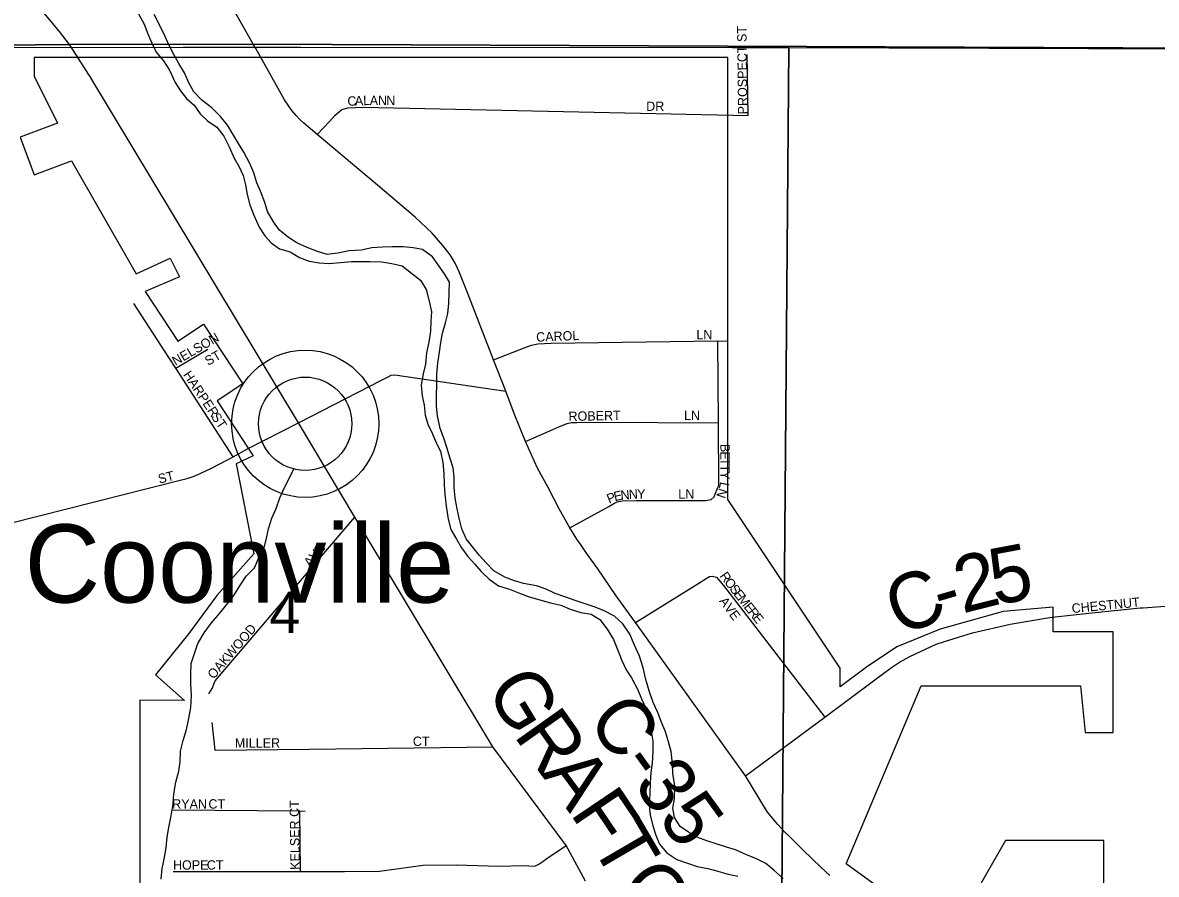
# Model space of a CAD drawing. Extents: x 1857828 to 2277390, y 930619 to 1324581.
# Drawn here: x 2077646 to 2083697, y 1216929 to 1221472 of the extents above; entities that cross this region are included whole.
import ezdxf

# ---------------------------------------------------------------- set-up
doc = ezdxf.new("R2010")
doc.units = 0
for name, color, linetype in [('GM_X_City_Street', 7, 'Continuous'), ('GM_X_City_Street_Text', 7, 'Continuous'), ('GM_X_Corporation', 7, 'Continuous'), ('GM_X_County_Road', 7, 'Continuous'), ('GM_X_County_Road_Text', 7, 'Continuous'), ('GM_X_Major_River', 7, 'Continuous'), ('GM_X_Minor_River', 7, 'Continuous'), ('GM_X_Section', 7, 'Continuous'), ('GM_X_Section_Text', 7, 'Continuous'), ('GM_X_Township', 7, 'Continuous'), ('GM_X_Township_Road', 7, 'Continuous'), ('GM_X_Township_Subdivision', 7, 'Continuous'), ('GM_X_Township_Subdivision_Text', 7, 'Continuous'), ('GM_X_Unincorporated', 7, 'Continuous'), ('GM_X_Unincorporated_Location', 7, 'Continuous'), ('GM_X_Unincorporated_Text', 7, 'Continuous')]:
    doc.layers.add(name, color=color, linetype=linetype)

msp = doc.modelspace()

# ---------------------------------------------------------------- linework, layer by layer
at = {"layer": 'GM_X_City_Street'}
for points in [[(2078009.5, 1221179), (2078009.1, 1221179.8), (2077998, 1221198.3), (2077931.3, 1221300.2), (2077896.6, 1221356.3), (2077842.5, 1221426.1), (2077284.2, 1222092.8), (2077253.9, 1222126.7), (2077239.8, 1222144.7), (2077229.8, 1222158.7), (2077219.6, 1222186.7), (2077213.2, 1222252.9), (2077202.8, 1222517.1), (2077194.6, 1222724.3), (2077192.6, 1222781), (2077192.3, 1222788.5), (2077197.8, 1222882.9), (2077199.4, 1223069.7), (2077201.8, 1223354.4), (2077204.6, 1223695.4), (2077205.8, 1223837.7), (2077206.6, 1223930), (2077208.3, 1224140.5)], [(2078886.5, 1221340.6), (2078876.9, 1221357.6), (2078542.6, 1221952.2), (2078510.2, 1222008.2), (2078490, 1222046.1), (2078469.8, 1222086.2), (2078451.5, 1222130.2), (2078439.2, 1222174.3), (2078429.8, 1222211.3), (2078418.8, 1222254.4), (2078404.2, 1222340.3), (2078393.9, 1222400.7), (2078333.6, 1222814.5), (2078287.1, 1223132.9), (2078265, 1223284.9), (2078257.1, 1223338.6), (2078237.5, 1223471.8), (2078192.3, 1223778.7), (2078174.2, 1223901.7), (2078148.9, 1224073.8)], [(2076443.5, 1221342.6), (2076980.3, 1221347.6), (2077896.6, 1221356.3)], [(2078426.8, 1219686.1), (2078239.7, 1219975)], [(2078463.2, 1219629.9), (2078634.6, 1219730.5)], [(2078769.7, 1219156.4), (2078463.2, 1219629.9), (2078426.8, 1219686), (2078426.8, 1219686.1)], [(2076319, 1218786.6), (2076648.5, 1218783.3), (2077032.6, 1218779.5), (2077412.8, 1218775.7), (2077456.1, 1218773.7), (2077488.9, 1218779.4), (2077579, 1218803), (2078486.7, 1219031.4), (2078524.8, 1219041.2), (2078560.9, 1219053.1), (2078593, 1219067), (2078657.2, 1219096.7), (2078769.7, 1219156.4), (2078845.8, 1219198.6)], [(2083116.5, 1218296.9), (2083140.3, 1218300.8), (2083336.5, 1218322.1), (2083610.7, 1218350), (2083626.5, 1218351), (2083768.8, 1218361)]]:
    msp.add_lwpolyline(points, dxfattribs=at)
at = {"layer": 'GM_X_Corporation'}
msp.add_lwpolyline([(2083410.7, 1215763.7), (2083417, 1217109.3), (2082891.8, 1217109.4), (2082591.5, 1216584.1), (2082041.3, 1216984.4), (2082441.7, 1217934.9), (2083292.1, 1217934.8), (2083317.1, 1217684.6), (2083467.2, 1217684.6), (2083467.3, 1218223), (2083146.7, 1218223.1), (2083146.7, 1218354.6), (2082879.9, 1218331.4), (2082542.4, 1218236.9), (2082312.8, 1218142.4), (2082150.7, 1218034.4), (2082009.2, 1217928.3), (2082009.2, 1218028.4), (2081409.1, 1218929), (2081409.5, 1221285.9), (2077707.4, 1221286.5), (2077707.4, 1221186.4), (2077832.4, 1220936.2), (2077632.3, 1220861.2), (2077707.3, 1220661.1), (2077907.4, 1220736.1), (2078251.1, 1220133.1), (2078432.7, 1220215.7), (2078482.7, 1220115.6), (2078299.8, 1220038.4), (2078473.7, 1219773.7), (2078611.6, 1219864.3), (2078821.5, 1219544.8), (2078683.5, 1219454.2), (2078875.5, 1219161.9), (2078784.7, 1219118.3), (2078879.3, 1218638.1), (2078681.9, 1218416.6), (2078533.7, 1218213.2), (2078355.3, 1217993.9), (2078508.9, 1217856.9), (2078272.2, 1217857.5), (2078272.2, 1216406.7)], dxfattribs=at)
at = {"layer": 'GM_X_County_Road'}
for points in [[(2081504.8, 1217453.8), (2080917.2, 1218272), (2080814.7, 1218414.7), (2080715.8, 1218558.5), (2080655.3, 1218642.4), (2080627, 1218684.4), (2080604.8, 1218716.4), (2080566.1, 1218777), (2080511.8, 1218874.3), (2080451.1, 1218992.3), (2080394.5, 1219096.3), (2080329.9, 1219238.1), (2080268.8, 1219386.5), (2080224.1, 1219506.6), (2080159.1, 1219674.4), (2080018.9, 1220037.1), (2079976.3, 1220143.1), (2079954, 1220189.2), (2079927.7, 1220233.1), (2079889.4, 1220283.1), (2079830.9, 1220348.9), (2079740.4, 1220434.6), (2079539.2, 1220606), (2079218.1, 1220875.1), (2079146.9, 1220936.6), (2079124.7, 1220956.5), (2079106.6, 1220976.5), (2079082.4, 1221004.4), (2079044.1, 1221060.4), (2078889.8, 1221334.8), (2078886.5, 1221340.6)], [(2080649.8, 1216892.8), (2080547.6, 1217082.7), (2080154.7, 1217608.9), (2079419.1, 1218834.5), (2079117.5, 1219337.1), (2078009.5, 1221179)], [(2079117.5, 1219337.1), (2079560.9, 1219564.6), (2079596.8, 1219582.9), (2079612.8, 1219591), (2079632.8, 1219593.2), (2080224.1, 1219506.6)], [(2078845.8, 1219198.6), (2079117.5, 1219337.1)], [(2082566.1, 1218170.3), (2082716.2, 1218217.9), (2082916.2, 1218263.3), (2083116.5, 1218296.9)], [(2081504.8, 1217453.8), (2081927.5, 1217767.8), (2082186.9, 1217961.8), (2082282.7, 1218032.6), (2082326.6, 1218060.9), (2082380.5, 1218091.4), (2082522.3, 1218156.5), (2082565.9, 1218170.3), (2082566.1, 1218170.3)]]:
    msp.add_lwpolyline(points, dxfattribs=at)
at = {"layer": 'GM_X_Major_River'}
for points in [[(2078263.9, 1221519.3), (2078294.2, 1221465.2), (2078314.5, 1221413.1), (2078334.8, 1221363), (2078359, 1221314.9), (2078397.3, 1221268.9), (2078429.6, 1221218.9), (2078459.9, 1221152.8), (2078488.2, 1221108.7), (2078520.5, 1221068.7), (2078560.7, 1221032.8), (2078593, 1220986.7), (2078633.2, 1220948.8), (2078681.5, 1220914.9), (2078719.8, 1220866.9), (2078748.1, 1220810.8), (2078774.4, 1220748.7), (2078800.7, 1220702.6), (2078822.9, 1220656.5), (2078835.2, 1220606.4), (2078843.4, 1220556.2), (2078857.7, 1220500.1), (2078880, 1220445.9), (2078908.3, 1220381.8), (2078938.6, 1220335.8), (2078972.8, 1220297.8), (2079017, 1220265.9), (2079073.3, 1220250.1), (2079123.5, 1220220.2), (2079175.7, 1220200.4), (2079227.9, 1220190.6), (2079280, 1220186.8), (2079342.1, 1220193.1), (2079400.3, 1220197.4), (2079450.4, 1220197.7), (2079500.5, 1220197.9), (2079562.6, 1220196.2), (2079616.8, 1220188.4), (2079671, 1220174.7), (2079721.3, 1220136.8), (2079769.6, 1220098.8), (2079799.8, 1220048.8), (2079816.2, 1219986.6), (2079828.4, 1219930.4), (2079824.6, 1219880.2), (2079822.8, 1219826), (2079813.1, 1219767.7), (2079801.3, 1219711.4), (2079795.5, 1219651.2), (2079783.7, 1219598.9), (2079773.9, 1219538.6), (2079778.2, 1219482.4), (2079788.4, 1219432.2), (2079794.7, 1219378), (2079808.9, 1219329.9), (2079831.2, 1219281.8), (2079853.4, 1219231.7), (2079875.7, 1219185.7), (2079888, 1219125.5), (2079894.2, 1219067.3), (2079896.5, 1219007.1), (2079898.7, 1218956.8), (2079907, 1218892.6), (2079917.3, 1218824.4), (2079931.6, 1218768.2), (2079961.9, 1218716.2), (2079988.1, 1218670.1), (2080022.4, 1218624.1), (2080058.7, 1218584.1), (2080092.9, 1218544.1), (2080135.2, 1218504.2), (2080185.5, 1218468.3), (2080243.7, 1218450.5), (2080297.9, 1218428.6), (2080350.1, 1218408.8), (2080406.3, 1218393), (2080462.5, 1218377.2), (2080518.7, 1218365.5), (2080568.9, 1218343.6), (2080625.1, 1218325.8), (2080681.3, 1218316.1), (2080727.5, 1218288.2), (2080765.8, 1218236.1), (2080800.2, 1218182.1), (2080824.5, 1218119.9), (2080844.7, 1218069.8), (2080867, 1218019.8), (2080895.2, 1217977.7), (2080929.6, 1217913.6), (2080949.8, 1217865.5), (2080974.1, 1217811.4), (2080986.4, 1217753.2), (2081000.7, 1217693.1), (2081009, 1217638.9)], [(2081113.7, 1217518.9), (2081107.4, 1217583.2), (2081093.2, 1217635.3), (2081076.9, 1217689.4), (2081054.6, 1217743.6), (2081036.4, 1217791.6), (2081012.1, 1217845.8), (2080989.8, 1217907.9), (2080971.5, 1217968), (2080957.2, 1218030.2), (2080938.9, 1218092.4), (2080912.6, 1218150.5), (2080886.2, 1218210.6), (2080849.9, 1218264.6), (2080805.6, 1218306.6), (2080745.4, 1218336.4), (2080697.2, 1218356.3), (2080643, 1218374.1), (2080594.8, 1218389.9), (2080544.6, 1218407.8), (2080488.4, 1218427.6), (2080440.2, 1218449.4), (2080388, 1218467.2), (2080319.7, 1218481), (2080271.6, 1218494.8), (2080219.4, 1218514.6), (2080161.1, 1218548.5), (2080120.8, 1218590.4), (2080082.5, 1218632.4), (2080048.3, 1218674.4), (2080014, 1218718.4), (2079989.7, 1218772.5), (2079975.4, 1218828.7), (2079965.2, 1218878.9), (2079954.9, 1218935), (2079948.7, 1218993.2), (2079948.4, 1219047.4), (2079944.2, 1219097.6), (2079928, 1219147.8), (2079909.7, 1219205.9), (2079893.4, 1219256), (2079875.2, 1219308.1), (2079860.9, 1219374.3), (2079854.6, 1219426.5), (2079854.4, 1219480.7), (2079856.1, 1219543), (2079855.9, 1219597.2), (2079861.7, 1219655.5), (2079871.4, 1219713.8), (2079877.2, 1219766), (2079887, 1219816.3), (2079902.8, 1219870.6), (2079914.7, 1219920.8), (2079920.4, 1219975.1), (2079922.2, 1220031.3), (2079924, 1220087.5), (2079897.7, 1220131.6), (2079863.4, 1220179.6), (2079833.2, 1220223.6), (2079780.9, 1220261.5), (2079730.7, 1220271.3), (2079676.6, 1220277.1), (2079620.4, 1220276.8), (2079564.3, 1220274.6), (2079510.2, 1220270.3), (2079452.1, 1220257.9), (2079388, 1220255.6), (2079327.9, 1220243.3), (2079271.8, 1220235), (2079219.6, 1220250.8), (2079165.4, 1220272.6), (2079109.1, 1220298.5), (2079064.9, 1220326.3), (2079016.6, 1220366.3), (2078984.4, 1220410.3), (2078952.1, 1220464.4), (2078937.8, 1220512.5), (2078915.5, 1220572.6), (2078895.3, 1220618.7), (2078879, 1220670.8), (2078858.7, 1220720.9), (2078826.4, 1220781), (2078798.1, 1220827.1), (2078771.9, 1220873.1), (2078739.6, 1220925.2), (2078701.3, 1220971.2), (2078655, 1221017.2), (2078602.7, 1221059.1), (2078560.4, 1221103.1), (2078532.1, 1221151.1), (2078509.8, 1221205.2), (2078479.6, 1221255.3), (2078453.3, 1221303.3), (2078429.1, 1221347.4), (2078404.8, 1221401.5), (2078380.5, 1221453.6), (2078348.1, 1221515.7)], [(2081009, 1217638.9), (2081009.2, 1217584.7), (2081005.4, 1217522.4), (2080999.6, 1217472.2), (2080995.9, 1217418), (2080994.1, 1217359.7), (2080990.4, 1217295.4), (2080994.6, 1217245.3), (2081008.9, 1217187.1), (2081025.1, 1217137), (2081045.4, 1217088.9), (2081083.7, 1217042.9), (2081137.9, 1217007), (2081194.1, 1216989.2), (2081246.3, 1216971.4), (2081302.5, 1216959.6), (2081356.7, 1216945.8), (2081404.9, 1216932), (2081463.1, 1216918.2)], [(2081705.7, 1216907.3), (2081657.4, 1216949.3), (2081613.2, 1216987.2), (2081558.9, 1217013.1), (2081508.7, 1217032.9), (2081450.5, 1217058.7), (2081402.3, 1217074.5), (2081352.1, 1217090.3), (2081297.9, 1217108.2), (2081249.7, 1217126), (2081199.5, 1217153.9), (2081155.2, 1217183.8), (2081125, 1217231.8), (2081116.7, 1217282), (2081124.5, 1217332.2), (2081126.2, 1217400.5), (2081115.9, 1217466.7), (2081113.7, 1217518.9)]]:
    msp.add_lwpolyline(points, dxfattribs=at)
at = {"layer": 'GM_X_Minor_River'}
for points in [[(2078613.9, 1218217.2), (2078653.7, 1218269.7), (2078697.6, 1218322.2), (2078733.4, 1218366.6), (2078773.3, 1218417.1), (2078805.1, 1218467.5), (2078838.9, 1218520), (2078882.8, 1218564.4), (2078908.5, 1218622.9), (2078934.3, 1218671.2), (2078948.1, 1218721.6), (2078957.8, 1218771.8), (2078975.6, 1218828.2), (2078999.4, 1218880.6), (2079019.1, 1218937), (2079042.9, 1218993.4), (2079070.7, 1219043.8), (2079092.5, 1219092.2)], [(2078384.4, 1216903.7), (2078390.1, 1216960), (2078401.9, 1217010.3), (2078411.6, 1217070.7), (2078417.3, 1217127), (2078427, 1217179.3), (2078438.7, 1217241.6), (2078448.4, 1217304), (2078452.1, 1217358.2), (2078463.8, 1217420.6), (2078479.5, 1217479), (2078487.3, 1217529.2), (2078489, 1217585.5), (2078502.7, 1217641.9), (2078520.4, 1217702.3), (2078532.2, 1217760.6), (2078543.9, 1217818.9), (2078547.5, 1217883.3), (2078543.2, 1217943.5), (2078542.9, 1217993.7), (2078544.6, 1218054), (2078562.4, 1218106.4), (2078580.1, 1218160.7), (2078613.9, 1218217.2)]]:
    msp.add_lwpolyline(points, dxfattribs=at)
at = {"layer": 'GM_X_Section'}
for points in [[(2079131.4, 1221341.6), (2081434.9, 1221340.3), (2081735.9, 1221339.4), (2081688.8, 1215745.2), (2076344.3, 1215732.7), (2076410.5, 1221338.4), (2078502.2, 1221340.9)], [(2084402.7, 1221331.9), (2086887.8, 1221326.7), (2086867.1, 1218558.1), (2086844.8, 1215767), (2081688.8, 1215745.2), (2081735.9, 1221339.4)]]:
    msp.add_lwpolyline(points, close=True, dxfattribs=at)
at = {"layer": 'GM_X_Township'}
for points in [[(2086907.4, 1225122.9), (2086885, 1221290.7), (2086459.3, 1221290.7), (2084360.8, 1221334.4), (2078876.9, 1221357.6), (2077896.6, 1221356.3), (2076980.3, 1221347.6), (2076347.8, 1221341.6), (2075410.3, 1221332.8), (2074869.3, 1221327.3), (2074729.4, 1221325.9), (2072926.4, 1221321.4), (2071559.9, 1221318), (2067771.4, 1221365.5), (2063493.2, 1221407.1), (2063012.8, 1221403.4), (2060354.3, 1221425.1), (2060338.9, 1222935.2), (2060377.1, 1225997)], [(2067771.4, 1221365.5), (2071559.9, 1221318), (2072926.4, 1221321.4), (2074729.4, 1221325.9), (2074869.3, 1221327.3), (2075410.3, 1221332.8), (2076347.8, 1221341.6), (2076980.3, 1221347.6), (2077896.6, 1221356.3), (2078876.9, 1221357.6), (2084360.8, 1221334.4), (2086459.3, 1221290.7), (2086885, 1221290.7), (2086885.2, 1220532.6), (2086868.6, 1218191.5), (2086826, 1214466.2), (2086824.4, 1213856.5), (2086823.8, 1213635.3), (2086822.7, 1213201.9), (2086821.5, 1212795.1), (2086788.3, 1211303.5), (2086791.5, 1211130), (2086792.2, 1211070.7), (2086754.4, 1208841.7)]]:
    msp.add_lwpolyline(points, dxfattribs=at)
at = {"layer": 'GM_X_Township_Road'}
msp.add_lwpolyline([(2081954.3, 1216922.9), (2081906, 1216966.7), (2081811.4, 1217058.4), (2081738.9, 1217130.2), (2081710.7, 1217158.1), (2081676.4, 1217194), (2081622.1, 1217259.9), (2081504.8, 1217453.8)], dxfattribs=at)
at = {"layer": 'GM_X_Township_Subdivision'}
for points in [[(2081517.9, 1220977.4), (2081513.1, 1221302.4)], [(2079218.1, 1220875.1), (2079282.9, 1220946), (2079314.5, 1220979.5), (2079348.7, 1221008.6), (2079380.7, 1221018.8), (2079462.7, 1221021.3), (2081517.9, 1220977.4)], [(2080159.1, 1219674.4), (2080327.5, 1219739.9), (2080361.5, 1219752.1), (2080395.5, 1219758.3), (2080467.6, 1219762.7), (2081356.3, 1219774.2), (2081404.5, 1219774.1)], [(2081336.3, 1218942.8), (2081344.2, 1218962.9), (2081362, 1219005.1), (2081359.6, 1219338.3), (2081356.3, 1219774.2)], [(2080329.9, 1219238.1), (2080475.7, 1219301.2), (2080507.7, 1219315.4), (2080529.6, 1219325.6), (2080551.6, 1219333.7), (2080573.6, 1219339.9), (2080603.6, 1219340), (2080713.8, 1219340.7), (2081359.6, 1219338.3)], [(2080566.1, 1218777), (2080773.9, 1218891.5), (2080801.8, 1218907.7), (2080819.8, 1218915.8), (2080847.8, 1218922), (2080921.9, 1218922.4), (2081248.3, 1218922.3), (2081290.3, 1218922.5), (2081320.3, 1218928.7), (2081336.3, 1218942.8)], [(2078640.2, 1217892.4), (2078656.8, 1217919.5), (2078673.9, 1217960.8), (2079419.1, 1218834.5)], [(2080917.2, 1218272), (2081254.3, 1218482.8), (2081294.2, 1218507.1), (2081312.2, 1218517.3), (2081326.2, 1218519.3), (2081350.2, 1218513.5), (2081386.5, 1218469.5), (2081927.5, 1217767.8)], [(2078654.9, 1217737.9), (2078671.6, 1217591.6), (2079176.4, 1217597.4)], [(2079176.4, 1217597.4), (2079176.8, 1217597.4), (2080154.7, 1217608.9)], [(2078443.5, 1217272), (2079126, 1217268.4), (2079153.4, 1217266.5)], [(2079129.7, 1216944.4), (2079126, 1217268.4)], [(2078448.9, 1216944.4), (2079129.7, 1216944.4), (2079364.5, 1216944.4), (2079550.1, 1216946.2), (2079783.1, 1216977.6), (2079959.7, 1216979), (2080189, 1216971.7), (2080316.4, 1216975.3), (2080379.2, 1216972.7), (2080403.9, 1216984), (2080443.4, 1217013.4), (2080547.6, 1217082.7)]]:
    msp.add_lwpolyline(points, dxfattribs=at)
at = {"layer": 'GM_X_Unincorporated'}
for radius in [392.8, 249]:
    msp.add_circle((2079154.1, 1219332.6), radius, dxfattribs=at)
at = {"layer": 'GM_X_Unincorporated_Location'}
msp.add_line((2079154.1, 1219332.6), (2079154.1, 1219332.6), dxfattribs=at)

# ---------------------------------------------------------------- texts
at = {"layer": 'GM_X_City_Street_Text'}
for s, rotation, p in [('NELSON', 29.87592, (2078461.2, 1219640.9)), ('ST', 29.73143, (2078635.9, 1219641)), ('HARPER', 303.972, (2078500.1, 1219594)), ('ST', 304.69079, (2078649.6, 1219369.7)), ('ST', 14.02981, (2078375.6, 1219012.7)), ('CHESTNUT', 5.47424, (2083247.8, 1218322.2))]:
    msp.add_text(s, height=50, rotation=rotation, dxfattribs=at).set_placement(p)
at = {"layer": 'GM_X_County_Road_Text'}
for s, rotation, p in [('5', 10.68168, (2082834.8, 1218363.1)), ('2', 14.05353, (2082661.5, 1218319.6)), ('C', 22.43293, (2082329.2, 1218195.7)), ('-', 16.27665, (2082547.3, 1218286.2)), ('G', 301.11494, (2080113.2, 1217917.4)), ('C-35', 305.97633, (2080653.3, 1217751.4)), ('R', 305.31199, (2080262.7, 1217671.4)), ('A', 306.481, (2080409.1, 1217464.9)), ('F', 304.01955, (2080564.1, 1217255.4)), ('T', 300.29346, (2080674.6, 1217092)), ('O', 308.8913, (2080815.7, 1216857.8))]:
    msp.add_text(s, height=300, rotation=rotation, dxfattribs=at).set_placement(p)
at = {"layer": 'GM_X_Section_Text'}
msp.add_text('4', height=221, rotation=0.00001, dxfattribs=at).set_placement((2078963.1, 1218215.7))
at = {"layer": 'GM_X_Township_Subdivision_Text'}
for s, rotation, p in [('PROSPECT ST', 90.65067, (2081514.5, 1220983.4)), ('C', 2.96428, (2079380.6, 1221028.1)), ('A', 2.53607, (2079420, 1221030.2)), ('L', 0.65572, (2079463.6, 1221032.1)), ('A', 0.04372, (2079498.6, 1221032.5)), ('N', 0.00001, (2079542.6, 1221032.5)), ('N', 0.00001, (2079586.6, 1221032.5)), ('DR', 0.00001, (2080973.9, 1221001.8)), ('CAROL', 2.44828, (2080388, 1219769.7)), ('LN', 0.00001, (2081242.3, 1219783)), ('ROBERT', 1.04617, (2080559.9, 1219347.3)), ('LN', 0.00001, (2081176.3, 1219351.8)), ('B', 270, (2081370.3, 1219224.9)), ('E', 270, (2081370.3, 1219185.2)), ('T', 270, (2081370.3, 1219150)), ('T', 270, (2081370.3, 1219114.8)), ('Y', 270, (2081370.3, 1219079.6)), ('L', 258.68877, (2081369.7, 1219025)), ('P', 22.24787, (2080776.2, 1218906.2)), ('E', 12.44584, (2080806.6, 1218918.9)), ('N', 5.29734, (2080839.3, 1218926.2)), ('N', 3.71812, (2080882.8, 1218930.2)), ('Y', 0.65578, (2080926, 1218933.1)), ('LN', 0.00001, (2081145.5, 1218933.6)), ('N', 251.14795, (2081363.2, 1218992.2)), ('AVE', 50.70247, (2079180.2, 1218565.1)), ('R', 305.26662, (2081364.4, 1218520.5)), ('O', 307.34692, (2081388.4, 1218486.5)), ('S', 308.48606, (2081415.8, 1218450.7)), ('E', 308.5208, (2081437.7, 1218423.1)), ('AVE', 306.46336, (2081361.1, 1218386)), ('M', 308.52148, (2081459.6, 1218395.6)), ('E', 308.47636, (2081492.5, 1218354.3)), ('R', 308.55222, (2081514.5, 1218326.7)), ('E', 308.53177, (2081539.1, 1218295.7)), ('OAKWOOD', 49.39838, (2078665.5, 1217966.9)), ('CT', 0.00001, (2079728.7, 1217613.7)), ('MILLER', 0.00001, (2078778.3, 1217605)), ('RYAN', 0.00001, (2078443.9, 1217279.4)), ('CT', 0.00001, (2078637.5, 1217279.4)), ('KELSER CT', 90.77375, (2079125.3, 1216953)), ('HOPE', 0.00001, (2078448.3, 1216953.7)), ('CT', 0.00001, (2078628.7, 1216953.7))]:
    msp.add_text(s, height=50, rotation=rotation, dxfattribs=at).set_placement(p)
at = {"layer": 'GM_X_Unincorporated_Text'}
msp.add_text('Coonville', height=417, rotation=0.00001, dxfattribs=at).set_placement((2077656.3, 1218378.5))

doc.saveas('drawing.dxf')
